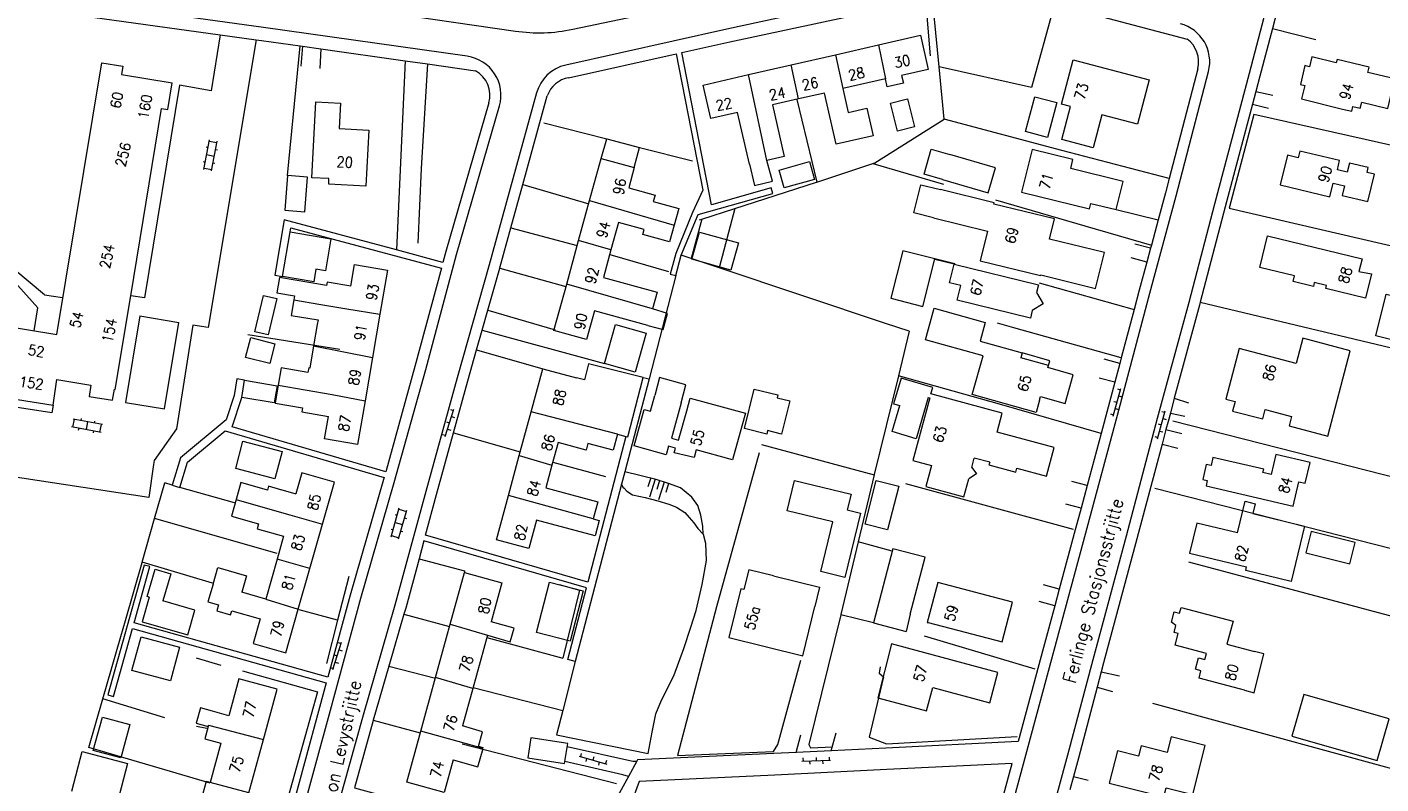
# Model space of a CAD drawing. Header units: metres. Extents: x 189705 to 199106, y 581686 to 588448.
# Tile 509 of 555: x 198441 to 198648, y 586092 to 586208. Entities that reach past the tile are written whole.
import ezdxf

# ---------------------------------------------------------------- set-up
doc = ezdxf.new("R2010")
doc.units = ezdxf.units.M
doc.layers.add('B-WA-OG-GBKN-G', color=7, linetype='Continuous', lineweight=18)
doc.styles.add('Style-STANDARD', font='STANDARD.shx')

msp = doc.modelspace()

# ---------------------------------------------------------------- linework, layer by layer
at = {"layer": 'B-WA-OG-GBKN-G'}
for p, q in [((198467.776, 586186.126), (198468.618, 586190.649)), ((198468.581, 586190.452), (198469.761, 586190.233)), ((198468.956, 586185.907), (198469.798, 586190.429)), ((198468.113, 586189.573), (198468.407, 586189.518)), ((198468.197, 586188.388), (198469.377, 586188.168)), ((198469.569, 586189.2), (198469.864, 586189.145)), ((198467.692, 586187.314), (198467.987, 586187.259)), ((198467.813, 586186.323), (198468.992, 586186.103)), ((198469.185, 586187.138), (198469.48, 586187.083)), ((198606.95, 586148.349), (198608.116, 586152.592)), ((198607.581, 586152.531), (198608.063, 586152.399)), ((198607.051, 586150.603), (198607.533, 586150.47)), ((198607.798, 586151.435), (198608.28, 586151.302)), ((198504.721, 586145.219), (198506.037, 586149.418)), ((198505.5, 586149.376), (198505.977, 586149.227)), ((198505.678, 586148.273), (198506.155, 586148.123)), ((198606.521, 586148.675), (198607.003, 586148.542)), ((198607.268, 586149.506), (198607.75, 586149.374)), ((198613.723, 586144.896), (198614.889, 586149.139)), ((198614.354, 586149.078), (198614.836, 586148.946)), ((198452.062, 586145.864), (198447.542, 586146.719)), ((198447.739, 586146.682), (198447.962, 586147.861)), ((198452.285, 586147.043), (198447.765, 586147.899)), ((198448.617, 586146.211), (198448.672, 586146.506)), ((198448.994, 586147.666), (198449.049, 586147.961)), ((198449.802, 586146.292), (198450.025, 586147.471)), ((198451.055, 586147.276), (198451.111, 586147.571)), ((198451.866, 586145.901), (198452.089, 586147.08)), ((198504.902, 586147.468), (198505.379, 586147.318)), ((198505.08, 586146.364), (198505.557, 586146.215)), ((198613.824, 586147.15), (198614.306, 586147.017)), ((198614.571, 586147.982), (198615.053, 586147.849)), ((198450.874, 586145.784), (198450.93, 586146.078)), ((198504.304, 586145.56), (198504.781, 586145.41)), ((198613.294, 586145.222), (198613.776, 586145.089)), ((198614.041, 586146.053), (198614.523, 586145.921)), ((198536.163, 586138.901), (198535.731, 586137.537)), ((198536.845, 586138.686), (198535.982, 586135.957)), ((198537.527, 586138.47), (198537.096, 586137.106)), ((198538.209, 586138.254), (198537.347, 586135.526)), ((198538.891, 586138.039), (198538.46, 586136.674)), ((198496.419, 586129.862), (198497.67, 586134.288)), ((198497.574, 586129.535), (198498.825, 586133.962)), ((198497.616, 586134.096), (198498.771, 586133.769)), ((198497.045, 586132.075), (198498.199, 586131.749)), ((198497.069, 586133.263), (198497.358, 586133.182)), ((198498.485, 586132.759), (198498.774, 586132.677)), ((198496.444, 586131.052), (198496.732, 586130.97)), ((198496.473, 586130.054), (198497.628, 586129.728)), ((198497.914, 586130.74), (198498.203, 586130.659)), ((198487.536, 586109.526), (198488.848, 586113.726)), ((198488.311, 586113.684), (198488.788, 586113.535)), ((198487.715, 586111.775), (198488.192, 586111.626)), ((198488.49, 586112.581), (198488.967, 586112.432)), ((198487.118, 586109.866), (198487.595, 586109.717)), ((198487.894, 586110.672), (198488.371, 586110.523)), ((198525.528, 586096.7), (198525.393, 586096.219)), ((198525.2, 586096.273), (198529.436, 586095.081)), ((198526.355, 586095.948), (198526.22, 586095.467)), ((198527.453, 586096.158), (198527.318, 586095.677)), ((198528.281, 586095.406), (198528.145, 586094.925)), ((198529.379, 586095.617), (198529.243, 586095.135)), ((198559.275, 586095.495), (198563.672, 586095.653)), ((198559.457, 586096.002), (198559.475, 586095.502)), ((198560.474, 586095.538), (198560.492, 586095.038)), ((198561.456, 586096.074), (198561.474, 586095.574)), ((198562.473, 586095.61), (198562.491, 586095.11)), ((198563.454, 586096.146), (198563.472, 586095.646))]:
    msp.add_line(p, q, dxfattribs=at)
at = {"layer": 'B-WA-OG-GBKN-G', "flags": 128}
for points in [[(198653.257, 586310.495), (198648.822, 586284.849), (198644.809, 586266.813), (198640.747, 586250.829), (198636.29, 586233.886), (198631.935, 586216.853), (198627.753, 586200.83), (198622.424, 586180.809), (198618.496, 586165.771), (198613.686, 586147.963), (198608.898, 586129.977), (198603.81, 586111.011), (198599.959, 586096.417), (198594.529, 586076.543), (198589.994, 586059.552), (198585.085, 586041.304), (198580.036, 586022.527), (198575.486, 586005.379), (198574.03, 586000)], [(198638.627, 586236.085), (198637.936, 586233.459), (198633.581, 586216.428), (198631.309, 586207.723)], [(198415.822, 586220.307), (198437.063, 586218.098), (198447.951, 586216.783), (198475.779, 586212.976), (198493.675, 586210.464), (198515.449, 586207.303)], [(198524.224, 586207.587), (198546.756, 586212.362), (198567.343, 586216.891), (198582.166, 586220.093)], [(198508.082, 586203.444), (198476.879, 586207.854), (198447.668, 586211.896), (198436.287, 586213.275), (198415.331, 586215.354)], [(198583.158, 586215.153), (198566.033, 586211.521), (198547.826, 586207.626), (198523.165, 586202.105)], [(198412.399, 586213.635), (198436.068, 586211.287), (198447.41, 586209.913), (198470.296, 586206.746)], [(198540.837, 586172.984), (198543.404, 586179.204), (198554.836, 586182.437), (198554.591, 586183.303), (198545.48, 586180.726), (198540.925, 586204.032), (198548.254, 586205.673), (198566.45, 586209.564), (198578.228, 586212.063)], [(198578.228, 586212.063), (198578.923, 586203.523)], [(198580.287, 586201.822), (198579.26, 586212.282)], [(198597.939, 586211.411), (198594.417, 586198.656), (198580.287, 586201.822)], [(198597.939, 586211.411), (198618.247, 586206.092)], [(198470.296, 586206.746), (198468.872, 586198.167), (198464.071, 586199.018), (198458.696, 586166.468), (198456.582, 586166.785)], [(198470.296, 586206.746), (198475.768, 586205.989)], [(198571, 586205.19), (198577.442, 586206.665), (198578.636, 586201.45), (198574.563, 586200.517), (198574.83, 586199.351), (198572.37, 586198.788), (198572.09, 586200.01)], [(198631.309, 586207.723), (198629.396, 586200.397), (198628.778, 586198.072)], [(198631.309, 586207.723), (198637.935, 586205.996)], [(198475.768, 586205.989), (198468.43, 586161.937), (198466.078, 586162.282), (198463.584, 586146.405), (198460.167, 586141.558), (198460.074, 586140.921), (198459.339, 586135.89), (198432.158, 586140.007), (198432.907, 586145.839), (198402.333, 586150.686)], [(198475.768, 586205.989), (198476.602, 586205.873), (198482.536, 586205.035)], [(198480.575, 586185.19), (198482.536, 586205.035)], [(198482.536, 586205.035), (198482.879, 586204.986)], [(198482.879, 586204.986), (198482.634, 586201.946)], [(198482.879, 586204.986), (198485.702, 586204.587)], [(198485.702, 586204.587), (198485.517, 586201.584)], [(198485.702, 586204.587), (198498.582, 586202.767)], [(198564.443, 586203.689), (198571, 586205.19)], [(198571, 586205.19), (198572.09, 586200.01)], [(198421.876, 586153.64), (198422.186, 586155.606), (198407.753, 586157.881), (198409.028, 586165.506), (198407.792, 586165.712), (198408.312, 586168.82), (198426.06, 586166.034), (198425.733, 586164.052), (198445.255, 586160.832), (198452.185, 586202.444)], [(198452.185, 586202.444), (198455.367, 586201.936)], [(198498.582, 586202.767), (198497.239, 586173.801)], [(198498.582, 586202.767), (198501.996, 586202.284)], [(198501.996, 586202.284), (198501.044, 586186.263), (198500.533, 586174.854)], [(198501.996, 586202.284), (198509.364, 586201.243)], [(198523.602, 586200.153), (198540.047, 586203.835), (198544.132, 586182.934), (198542.572, 586179.547), (198539.982, 586173.271), (198539.155, 586170.098), (198540.026, 586169.871)], [(198551.144, 586200.644), (198557.63, 586202.129)], [(198557.63, 586202.129), (198564.443, 586203.689)], [(198558.782, 586196.908), (198557.63, 586202.129)], [(198564.443, 586203.689), (198565.547, 586198.512)], [(198612.421, 586199.855), (198610.632, 586193.053), (198605.209, 586194.479), (198603.883, 586189.436), (198599.066, 586190.703), (198600.393, 586195.748), (198599.012, 586196.111), (198600.801, 586202.911), (198612.421, 586199.855)], [(198637.316, 586203.353), (198636.957, 586201.857), (198636.267, 586202.023), (198635.576, 586199.15), (198636.24, 586198.991), (198635.746, 586196.936), (198642.032, 586195.368), (198643.448, 586195.027), (198643.624, 586195.76), (198644.752, 586195.489), (198644.975, 586196.417), (198648.943, 586195.463), (198650.028, 586199.975), (198645.888, 586200.97), (198646.086, 586201.792), (198641.191, 586202.969), (198641.067, 586202.451), (198637.316, 586203.353)], [(198455.367, 586201.936), (198455.159, 586200.681), (198462.934, 586199.392)], [(198551.274, 586186.905), (198549.455, 586194.852), (198545.365, 586193.915), (198544.189, 586199.051), (198551.144, 586200.644)], [(198553.939, 586187.516), (198551.144, 586200.644)], [(198572.09, 586200.01), (198565.547, 586198.512)], [(198567.637, 586000), (198569.73, 586007.848), (198574.063, 586023.819), (198579.075, 586042.614), (198584.133, 586061.325), (198588.68, 586078.274), (198592.709, 586093.234), (198597.925, 586112.494), (198602.767, 586130.475), (198607.79, 586149.26), (198612.549, 586167.179), (198616.577, 586182.091), (198621.515, 586201.115)], [(198581.072, 586193.826), (198580.287, 586201.822)], [(198619.869, 586201.542), (198615.508, 586184.738)], [(198462.259, 586195.303), (198462.934, 586199.392)], [(198565.547, 586198.512), (198566.385, 586194.852), (198569.22, 586195.501), (198570.191, 586191.258), (198564.558, 586189.968), (198562.761, 586197.819), (198558.782, 586196.908)], [(198628.778, 586198.072), (198628.251, 586196.093)], [(198628.778, 586198.072), (198631.339, 586197.484)], [(198518.691, 586197.842), (198511.437, 586171.496), (198506.527, 586154.236), (198501.735, 586136.803), (198497.027, 586119.397), (198492.055, 586102.218), (198482.619, 586068.332), (198477.122, 586046.76), (198474.281, 586034.448), (198474.219, 586034.147)], [(198493.025, 586192.16), (198492.57, 586183.55), (198486.879, 586183.85), (198486.925, 586184.711), (198484.31, 586184.85), (198484.93, 586196.49), (198488.698, 586196.29), (198488.492, 586192.4), (198493.025, 586192.16)], [(198511.373, 586196.31), (198504.797, 586173.536), (198504.356, 586171.893), (198497.239, 586173.801)], [(198516.59, 586183.805), (198520.33, 586197.391)], [(198558.782, 586196.908), (198554.802, 586195.996), (198556.604, 586188.126), (198553.939, 586187.516)], [(198558.525, 586196.849), (198561.584, 586184.19)], [(198575.46, 586196.933), (198576.531, 586192.637), (198573.937, 586191.99), (198572.866, 586196.286), (198575.46, 586196.933)], [(198598.295, 586196.36), (198596.856, 586191.019), (198593.511, 586191.92), (198594.95, 586197.261), (198598.295, 586196.36)], [(198628.251, 586196.093), (198624.067, 586180.376), (198620.259, 586165.794)], [(198628.251, 586196.093), (198630.712, 586195.525)], [(198456.582, 586166.785), (198461.306, 586195.46), (198462.259, 586195.303)], [(198469.299, 586035.281), (198472.813, 586050.526), (198478.006, 586070.551), (198482.531, 586086.32), (198487.14, 586103.305), (198491.806, 586120.465), (198496.925, 586138.173), (198501.722, 586155.498), (198506.435, 586173.08), (198513.007, 586195.838)], [(198570.157, 586187.053), (198570.454, 586187.153), (198581.072, 586193.826)], [(198615.508, 586184.738), (198599.056, 586189.021), (198581.072, 586193.826)], [(198664.577, 586186.441), (198628.481, 586194.551), (198624.66, 586180.212), (198675.502, 586168.379)], [(198519.781, 586193.266), (198529.425, 586190.791)], [(198528.563, 586187.795), (198529.425, 586190.791)], [(198529.425, 586190.791), (198534.44, 586189.504)], [(198526.811, 586181.391), (198528.563, 586187.795), (198533.643, 586186.405), (198532.793, 586183.295), (198536.824, 586182.192), (198536.556, 586181.21), (198540.445, 586180.146), (198539.748, 586177.597)], [(198533.643, 586186.405), (198534.44, 586189.504)], [(198534.44, 586189.504), (198542.555, 586187.421)], [(198580.814, 586184.57), (198578.025, 586185.391), (198579.061, 586189.247), (198581.941, 586188.4)], [(198580.814, 586184.57), (198587.794, 586182.515), (198588.922, 586186.346), (198581.941, 586188.4)], [(198608.475, 586184.287), (198600.437, 586186.261), (198600.781, 586187.658), (198594.509, 586189.199), (198592.896, 586182.635), (198603.301, 586180.079), (198603.509, 586180.925), (198607.414, 586179.966), (198608.475, 586184.287)], [(198633.587, 586188.292), (198632.511, 586183.741), (198640.097, 586181.947), (198640.588, 586184.021), (198642.309, 586183.614), (198641.963, 586182.15), (198645.92, 586181.214), (198646.906, 586185.385), (198645.798, 586185.647), (198645.978, 586186.408), (198643.087, 586187.091), (198642.755, 586185.689), (198641.235, 586186.049), (198641.578, 586187.497), (198635.495, 586188.935), (198635.25, 586187.899), (198633.587, 586188.292)], [(198551.274, 586186.905), (198552.041, 586183.686), (198554.805, 586184.32), (198553.939, 586187.516)], [(198556.588, 586183.319), (198555.833, 586186.026), (198560.451, 586187.314), (198561.206, 586184.606), (198556.588, 586183.319)], [(198561.584, 586184.19), (198570.157, 586187.053)], [(198570.157, 586187.053), (198580.956, 586183.86)], [(198483.626, 586184.947), (198480.575, 586185.19), (198480.153, 586179.892), (198483.204, 586179.65), (198483.626, 586184.947)], [(198514.766, 586177.183), (198516.59, 586183.805)], [(198516.59, 586183.805), (198526.669, 586180.873)], [(198549.044, 586180.149), (198561.523, 586184.17), (198561.584, 586184.19)], [(198579.454, 586178.713), (198576.43, 586179.454), (198577.489, 586183.773), (198580.513, 586183.032)], [(198615.508, 586184.738), (198614.934, 586182.526), (198613.817, 586178.393)], [(198525.129, 586175.239), (198526.811, 586181.391)], [(198526.811, 586181.391), (198539.748, 586177.597)], [(198605.587, 586173.385), (198597.195, 586175.442), (198597.955, 586178.54), (198588.67, 586180.816), (198588.72, 586181.02), (198580.513, 586183.032)], [(198588.927, 586181.465), (198602.585, 586177.501), (198612.779, 586174.55)], [(198543.988, 586178.521), (198549.044, 586180.149)], [(198549.044, 586180.149), (198546.622, 586171.053)], [(198607.414, 586179.966), (198613.817, 586178.393)], [(198497.239, 586173.801), (198480.07, 586178.403), (198478.633, 586169.921), (198479.816, 586169.72)], [(198539.748, 586177.597), (198539.05, 586175.047), (198534.962, 586176.165), (198535.169, 586176.923), (198531.229, 586178.001), (198530.077, 586173.79)], [(198543.635, 586178.407), (198543.988, 586178.521), (198542.346, 586172.48)], [(198579.454, 586178.713), (198587.69, 586176.694), (198586.571, 586172.129), (198595.827, 586169.86), (198595.853, 586169.967), (198604.245, 586167.91)], [(198613.817, 586178.393), (198612.779, 586174.55)], [(198413.91, 586175.401), (198418.434, 586176.023), (198422.999, 586175.903), (198427.484, 586175.045), (198431.77, 586173.47), (198435.744, 586171.222), (198439.301, 586168.358), (198442.347, 586164.956)], [(198443.37, 586166.906), (198438.699, 586170.867), (198433.607, 586174.272), (198428.162, 586177.076)], [(198480.974, 586176.553), (198481.084, 586177.2), (198504.123, 586171.024), (198500.082, 586155.945), (198495.612, 586139.798), (198472.095, 586146.705), (198473.571, 586151.205)], [(198479.816, 586169.72), (198480.974, 586176.553)], [(198480.974, 586176.553), (198487.233, 586175.492), (198486.406, 586170.613), (198484.926, 586170.864), (198484.595, 586168.91)], [(198513.064, 586171.002), (198513.075, 586171.038), (198514.766, 586177.183)], [(198514.766, 586177.183), (198524.924, 586174.491)], [(198523.299, 586168.55), (198525.129, 586175.239)], [(198530.077, 586173.79), (198525.129, 586175.239)], [(198548.415, 586170.711), (198542.451, 586172.369), (198543.605, 586176.52), (198549.569, 586174.861), (198548.415, 586170.711)], [(198629.383, 586171.105), (198630.56, 586175.939), (198645.01, 586172.422), (198644.54, 586170.493), (198646.47, 586170.132), (198645.534, 586166.394), (198639.468, 586167.871), (198639.583, 586168.343), (198637.709, 586168.799), (198637.568, 586168.218), (198634.481, 586168.969), (198634.687, 586169.814), (198629.383, 586171.105)], [(198530.077, 586173.79), (198528.925, 586169.579), (198537.123, 586167.336), (198536.425, 586164.783)], [(198529.881, 586173.075), (198538.891, 586170.512)], [(198579.649, 586172.42), (198574.759, 586173.68), (198572.888, 586166.417), (198577.778, 586165.157), (198579.649, 586172.42)], [(198604.245, 586167.91), (198605.587, 586173.385)], [(198612.648, 586174.063), (198610.267, 586174.699)], [(198612.648, 586174.063), (198612.073, 586171.937)], [(198612.779, 586174.55), (198612.648, 586174.063)], [(198490.271, 586168.245), (198490.84, 586171.56), (198495.869, 586170.697), (198494.712, 586163.951)], [(198511.235, 586164.571), (198513.064, 586171.002)], [(198513.064, 586171.002), (198523.196, 586168.176)], [(198540.026, 586169.871), (198540.837, 586172.984)], [(198542.346, 586172.48), (198540.837, 586172.984)], [(198546.622, 586171.053), (198542.346, 586172.48)], [(198572.107, 586162.543), (198546.622, 586171.053)], [(198582.577, 586171.6), (198579.624, 586172.323)], [(198582.707, 586171.671), (198579.648, 586172.42)], [(198595.498, 586168.432), (198595.215, 586167.277), (198596.206, 586165.563), (198594.544, 586164.543), (198594.254, 586163.358), (198583.08, 586166.097), (198583.63, 586168.341), (198581.883, 586168.769), (198582.577, 586171.6), (198595.498, 586168.432)], [(198582.707, 586171.671), (198582.684, 586171.573)], [(198612.073, 586171.937), (198609.699, 586172.57)], [(198612.073, 586171.937), (198610.907, 586167.619), (198610.125, 586164.675)], [(198490.271, 586168.245), (198486.656, 586168.866), (198486.564, 586168.331), (198479.366, 586169.565), (198478.966, 586167.231), (198481.627, 586166.774), (198481.521, 586166.151)], [(198484.595, 586168.91), (198479.816, 586169.72)], [(198540.026, 586169.871), (198535.898, 586154.039)], [(198443.37, 586166.906), (198446.159, 586166.493)], [(198535.726, 586162.229), (198527.547, 586164.466), (198526.346, 586160.077), (198521.355, 586161.442), (198523.299, 586168.55)], [(198536.425, 586164.783), (198523.299, 586168.55)], [(198595.61, 586168.763), (198610.125, 586164.675)], [(198648.697, 586167.036), (198659.62, 586164.317), (198658.034, 586157.946), (198647.111, 586160.665), (198648.697, 586167.036)], [(198441.796, 586161.427), (198442.347, 586164.956)], [(198444.705, 586150.052), (198445.258, 586153.981), (198450.506, 586153.109), (198450.218, 586151.373), (198453.789, 586150.78), (198454.115, 586152.464), (198454.22, 586152.444), (198456.582, 586166.785)], [(198477.633, 586160.802), (198475.585, 586161.281), (198476.886, 586166.844), (198478.935, 586166.365), (198477.633, 586160.802)], [(198481.521, 586166.151), (198481.117, 586163.782), (198485.254, 586163.072), (198485.136, 586162.384)], [(198481.521, 586166.151), (198485.66, 586165.441), (198489.672, 586164.753), (198494.712, 586163.951)], [(198535.726, 586162.229), (198538.043, 586161.595), (198538.716, 586164.056), (198536.425, 586164.783)], [(198595.677, 586150.8), (198595.151, 586148.923), (198585.367, 586151.661), (198587.025, 586157.584), (198578.204, 586160.053), (198579.557, 586164.885), (198587.367, 586162.698), (198586.561, 586159.819), (198593.003, 586158.015)], [(198620.259, 586165.794), (198620.139, 586165.335), (198616.288, 586151.078)], [(198620.259, 586165.794), (198671.948, 586153.442)], [(198457.981, 586163.687), (198455.783, 586150.449), (198461.77, 586149.455), (198463.968, 586162.693)], [(198457.981, 586163.687), (198463.968, 586162.693)], [(198494.712, 586163.951), (198493.577, 586157.332)], [(198510.363, 586161.506), (198511.235, 586164.571)], [(198511.235, 586164.571), (198521.55, 586161.576)], [(198610.125, 586164.675), (198608.161, 586157.278)], [(198488.61, 586158.563), (198474.487, 586160.781)], [(198485.136, 586162.384), (198484.571, 586159.095)], [(198509.502, 586158.48), (198510.363, 586161.506)], [(198510.363, 586161.506), (198529.074, 586156.424)], [(198535.456, 586161.033), (198533.761, 586155.088), (198529.074, 586156.424), (198530.769, 586162.369), (198535.456, 586161.033)], [(198575.721, 586161.336), (198572.107, 586162.543)], [(198575.721, 586161.336), (198574.072, 586154.521)], [(198608.161, 586157.278), (198591.725, 586161.884), (198589.226, 586162.57)], [(198477.858, 586156.394), (198474.171, 586157.341), (198474.95, 586160.375), (198478.637, 586159.428), (198477.858, 586156.394)], [(198484.571, 586159.095), (198483.987, 586155.699)], [(198484.571, 586159.095), (198493.577, 586157.332)], [(198634.929, 586156.41), (198626.219, 586158.697), (198624.183, 586150.946), (198625.575, 586150.58), (198625.195, 586149.13), (198629.834, 586147.912), (198630.216, 586149.364), (198634.227, 586148.31), (198633.846, 586146.861), (198639.772, 586145.305), (198643.203, 586158.371), (198635.944, 586160.277), (198634.929, 586156.41)], [(198493.577, 586157.332), (198492.439, 586150.701)], [(198505.973, 586145.805), (198508.165, 586153.778), (198509.502, 586158.48)], [(198509.502, 586158.48), (198519.635, 586155.593)], [(198593.003, 586158.015), (198592.801, 586157.293)], [(198597.038, 586156.107), (198592.801, 586157.293)], [(198597.038, 586156.107), (198597.24, 586156.829), (198593.003, 586158.015)], [(198607.934, 586156.423), (198605.56, 586157.05)], [(198608.161, 586157.278), (198607.934, 586156.423)], [(198483.987, 586155.699), (198483.817, 586155.728), (198483.699, 586155.036), (198479.605, 586155.739), (198479.149, 586153.077)], [(198517.852, 586149.014), (198519.635, 586155.593), (198524.791, 586154.195)], [(198535.011, 586154.27), (198526.656, 586156.37), (198526.034, 586153.884), (198524.791, 586154.195)], [(198574.072, 586154.521), (198570.376, 586139.39), (198570.366, 586139.348)], [(198605.082, 586145.713), (198589.539, 586150.188), (198574.072, 586154.521)], [(198595.677, 586150.8), (198595.825, 586151.33), (198599.576, 586150.28), (198600.809, 586154.687), (198596.944, 586155.769), (198597.038, 586156.107)], [(198607.934, 586156.423), (198607.173, 586153.558)], [(198421.876, 586153.64), (198444.705, 586150.052)], [(198474.017, 586153.83), (198472.841, 586154.073), (198472.403, 586151.494), (198471.183, 586147.775), (198464.208, 586141.968), (198462.952, 586137.778)], [(198473.571, 586151.205), (198474.017, 586153.83)], [(198474.017, 586153.83), (198478.975, 586152.988), (198478.529, 586150.363)], [(198479.149, 586153.077), (198478.679, 586150.337), (198482.865, 586149.619), (198482.759, 586148.998), (198486.849, 586148.296)], [(198479.149, 586153.077), (198483.288, 586152.367), (198487.426, 586151.657), (198492.439, 586150.701)], [(198535.898, 586154.039), (198532.188, 586139.807)], [(198532.367, 586145.25), (198532.682, 586145.169), (198535.011, 586154.27)], [(198535.011, 586154.27), (198535.898, 586154.039)], [(198540.828, 586150.378), (198541.533, 586153.118), (198537.522, 586154.251), (198536.801, 586151.485)], [(198553.905, 586145.583), (198550.491, 586146.431), (198551.996, 586152.489), (198555.619, 586151.589), (198555.514, 586151.165), (198557.426, 586150.691), (198556.163, 586145.607), (198554.042, 586146.134), (198553.905, 586145.583)], [(198574.49, 586154.148), (198573.31, 586150.256), (198574.27, 586149.99)], [(198579.317, 586152.739), (198574.49, 586154.148)], [(198579.035, 586151.771), (198579.317, 586152.739)], [(198607.173, 586153.558), (198604.803, 586154.185)], [(198607.173, 586153.558), (198606.148, 586149.698), (198605.082, 586145.713)], [(198444.705, 586150.052), (198444.509, 586148.844), (198433.882, 586150.495), (198433.748, 586149.825), (198421.577, 586151.728)], [(198478.529, 586150.363), (198473.571, 586151.205)], [(198492.439, 586150.701), (198491.29, 586144), (198486.26, 586144.862), (198486.849, 586148.296)], [(198550.101, 586146.82), (198548.676, 586141.64), (198543.118, 586143.169), (198542.802, 586142.02), (198539.77, 586142.722), (198539.968, 586143.436), (198538.892, 586143.732), (198538.538, 586142.445), (198533.61, 586143.801), (198535.143, 586149.371), (198536.143, 586149.096), (198536.801, 586151.485)], [(198540.828, 586150.378), (198539.337, 586144.957), (198540.433, 586144.656), (198541.667, 586149.14)], [(198541.667, 586149.14), (198542.208, 586151.108), (198550.642, 586148.788), (198550.101, 586146.82)], [(198578.637, 586151.225), (198576.762, 586144.86), (198573.089, 586145.982), (198574.27, 586149.99)], [(198578.868, 586151.156), (198576.266, 586141.553), (198579.109, 586140.783), (198578.243, 586137.585), (198584.076, 586136.005), (198584.824, 586138.768)], [(198578.637, 586151.225), (198578.868, 586151.156)], [(198588.036, 586141.313), (198587.92, 586140.884), (198592.022, 586139.773), (198592.192, 586140.401), (198596.713, 586139.176), (198597.891, 586143.521), (198589.165, 586145.885), (198589.958, 586148.811), (198579.035, 586151.771)], [(198616.288, 586151.078), (198615.679, 586148.823)], [(198616.288, 586151.078), (198618.452, 586150.381)], [(198516.039, 586142.328), (198517.852, 586149.014)], [(198531.098, 586145.575), (198517.852, 586149.014)], [(198615.679, 586148.823), (198615.328, 586147.523), (198615.006, 586146.313)], [(198615.679, 586148.823), (198617.902, 586148.321)], [(198615.006, 586146.313), (198614.411, 586144.079)], [(198615.006, 586146.313), (198617.43, 586145.702)], [(198667.33, 586134.533), (198616.076, 586147.577)], [(198464.117, 586137.445), (198465.255, 586141.278), (198471.024, 586146.082), (198495.371, 586138.931), (198495.29, 586138.635), (198490.169, 586120.924), (198486.751, 586108.355), (198457.096, 586116.681), (198459.518, 586125.306), (198458.651, 586125.549), (198453.071, 586105.674), (198453.937, 586105.43), (198456.853, 586115.814), (198486.515, 586107.486), (198485.499, 586103.75), (198480.893, 586086.777), (198476.366, 586070.999), (198476.028, 586069.697), (198451.145, 586076.15), (198454.5, 586089.089)], [(198478.657, 586138.735), (198472.645, 586140.341), (198473.766, 586144.535), (198479.778, 586142.928), (198478.657, 586138.735)], [(198532.367, 586145.25), (198526.55, 586122.935), (198501.684, 586130.102), (198503.375, 586136.355), (198505.973, 586145.805)], [(198505.973, 586145.805), (198516.184, 586142.864)], [(198531.098, 586145.575), (198530.434, 586143.127), (198526.55, 586144.18), (198526.273, 586143.159), (198521.992, 586144.32), (198521.052, 586140.852)], [(198531.098, 586145.575), (198532.367, 586145.25)], [(198605.082, 586145.713), (198602.94, 586137.702)], [(198614.411, 586144.079), (198610.54, 586129.538), (198605.453, 586110.574), (198605.088, 586109.192)], [(198614.411, 586144.079), (198616.804, 586143.439)], [(198514.379, 586136.202), (198516.039, 586142.328)], [(198516.039, 586142.328), (198521.052, 586140.852)], [(198552.781, 586142.706), (198546.247, 586119.171), (198540.245, 586096.384), (198554.953, 586097.002), (198555.635, 586098.072), (198559.112, 586110.992)], [(198553.134, 586144.01), (198570.366, 586139.348)], [(198622.203, 586142.028), (198621.914, 586140.779), (198621.184, 586140.948), (198620.653, 586138.656), (198621.338, 586138.498), (198621.142, 586137.651), (198634.465, 586134.567), (198635.328, 586138.294), (198636.325, 586138.063), (198637.068, 586141.273), (198631.829, 586142.486), (198631.121, 586139.426), (198629.858, 586139.718), (198629.976, 586140.229), (198622.203, 586142.028)], [(198521.052, 586140.852), (198520.112, 586137.384), (198528.051, 586135.231), (198527.345, 586132.628)], [(198521.172, 586141.295), (198529.216, 586139.097)], [(198585.291, 586140.492), (198586.012, 586139.519), (198584.824, 586138.768)], [(198585.291, 586140.492), (198585.679, 586141.923)], [(198588.036, 586141.313), (198585.679, 586141.923)], [(198460.243, 586132.676), (198461.788, 586138.11)], [(198462.952, 586137.778), (198461.788, 586138.11)], [(198479.567, 586137.077), (198477.69, 586137.611), (198477.519, 586137.008), (198473.453, 586138.165), (198472.718, 586135.583)], [(198485.919, 586131.812), (198487.747, 586138.237), (198482.75, 586139.66), (198481.841, 586136.465)], [(198531.702, 586137.943), (198524.62, 586110.774)], [(198532.188, 586139.807), (198531.702, 586137.943)], [(198531.702, 586137.943), (198531.891, 586137.482), (198532.12, 586137.305), (198532.503, 586136.875), (198533.395, 586136.319), (198535.302, 586135.895), (198537.26, 586135.395), (198538.939, 586134.893), (198540.085, 586134.39), (198541.359, 586133.608), (198542.022, 586132.848), (198542.737, 586131.987), (198543.376, 586131.151), (198544.212, 586130.296)], [(198544.212, 586130.296), (198544.111, 586131.51), (198543.825, 586133.186), (198543.361, 586134.657), (198542.467, 586135.949), (198540.733, 586137.39), (198538.875, 586138.044), (198536.993, 586138.646), (198532.188, 586139.807)], [(198566.242, 586133.994), (198568.284, 586133.493), (198565.868, 586123.659), (198562.185, 586124.563), (198564.047, 586132.145), (198557.039, 586133.866), (198558.18, 586138.513), (198566.83, 586136.388), (198566.242, 586133.994)], [(198570.366, 586139.348), (198567.917, 586129.093)], [(198574.105, 586137.601), (198572.406, 586130.938), (198568.972, 586131.814), (198570.672, 586138.477), (198574.105, 586137.601)], [(198600.848, 586131.012), (198575.209, 586137.987)], [(198602.94, 586137.702), (198600.609, 586138.318)], [(198462.952, 586137.778), (198464.117, 586137.445)], [(198472.472, 586135.06), (198464.117, 586137.445)], [(198479.576, 586137.108), (198481.841, 586136.465)], [(198527.345, 586132.628), (198528.293, 586132.371), (198527.653, 586130.009), (198518.704, 586132.435), (198517.517, 586128.054), (198512.536, 586129.404), (198514.379, 586136.202)], [(198527.345, 586132.628), (198514.379, 586136.202)], [(198602.94, 586137.702), (198602.017, 586134.25)], [(198613.324, 586137.327), (198664.942, 586124.138)], [(198472.718, 586135.583), (198471.988, 586133.019), (198476.133, 586131.84), (198475.923, 586131.1), (198479.985, 586129.944)], [(198472.718, 586135.583), (198476.823, 586134.414), (198480.925, 586133.247), (198485.919, 586131.812)], [(198602.017, 586134.25), (198601.125, 586130.916), (198598.679, 586121.833)], [(198602.017, 586134.25), (198599.68, 586134.891)], [(198625.947, 586130.458), (198627.126, 586135.304), (198628.675, 586134.927), (198628.31, 586133.429), (198636.228, 586131.502), (198634.16, 586123.006), (198627.212, 586124.697), (198627.348, 586125.259)], [(198458.344, 586125.996), (198460.243, 586132.676)], [(198479.002, 586127.337), (198460.243, 586132.676)], [(198483.98, 586124.997), (198485.919, 586131.812)], [(198625.947, 586130.458), (198619.729, 586131.971), (198618.613, 586127.385), (198627.348, 586125.259)], [(198479.985, 586129.944), (198478.997, 586126.471)], [(198536.393, 586099.976), (198536.94, 586102.773), (198537.795, 586104.859), (198539.685, 586108.576), (198541.243, 586112.774), (198542.296, 586116.056), (198543.099, 586118.574), (198544.047, 586122.592), (198544.693, 586126.228), (198544.605, 586128.87), (198544.219, 586130.215), (198544.212, 586130.296)], [(198643.958, 586129.015), (198637.241, 586130.689), (198636.427, 586127.424), (198643.145, 586125.75), (198643.958, 586129.015)], [(198524.62, 586110.774), (198523.459, 586111.077), (198526.323, 586122.064), (198501.449, 586129.233), (198500.705, 586126.483)], [(198567.917, 586129.093), (198565.257, 586117.952), (198565.253, 586117.934)], [(198573.122, 586127.688), (198567.917, 586129.093)], [(198575.866, 586118.022), (198578.14, 586126.748), (198573.211, 586128.033), (198570.255, 586116.691), (198575.27, 586115.383)], [(198455.767, 586117.054), (198458.332, 586125.956), (198458.344, 586125.996)], [(198469.084, 586122.794), (198458.344, 586125.996)], [(198478.997, 586126.471), (198477.252, 586120.341)], [(198483.98, 586124.997), (198478.997, 586126.471)], [(198500.705, 586126.483), (198498.665, 586118.939), (198498.398, 586118.018)], [(198500.705, 586126.483), (198507.654, 586124.656), (198507.641, 586124.408)], [(198618.437, 586126.039), (198662.598, 586114.229)], [(198459.417, 586120.639), (198459.102, 586120.727), (198460.33, 586124.919), (198462.71, 586124.205), (198461.474, 586120.05)], [(198469.177, 586122.639), (198469.897, 586125.169), (198474.312, 586123.913), (198473.592, 586121.383)], [(198482.217, 586118.801), (198483.98, 586124.997)], [(198489.974, 586123.797), (198488.245, 586117.12), (198482.352, 586118.674)], [(198505.467, 586116.487), (198507.641, 586124.408), (198513.373, 586122.835), (198511.733, 586116.859)], [(198554.96, 586123.892), (198551.171, 586124.83), (198550.423, 586121.809), (198549.945, 586121.927), (198548.095, 586114.451), (198559.418, 586111.649), (198561.289, 586119.206)], [(198554.96, 586123.892), (198561.999, 586122.165), (198561.289, 586119.206)], [(198469.177, 586122.639), (198468.401, 586119.914), (198470.03, 586119.45), (198469.763, 586118.51), (198471.873, 586117.91), (198472.046, 586118.52), (198476.383, 586117.286)], [(198477.252, 586120.341), (198473.592, 586121.383)], [(198523.855, 586113.897), (198518.687, 586115.215), (198520.657, 586122.937), (198525.825, 586121.619), (198523.855, 586113.897)], [(198522.156, 586122.592), (198525.275, 586121.704), (198522.736, 586111.286)], [(198578.616, 586116.731), (198589.93, 586113.782), (198591.517, 586119.87), (198580.085, 586122.85), (198578.638, 586117.299)], [(198598.679, 586121.833), (198596.277, 586122.493)], [(198598.679, 586121.833), (198597.999, 586119.305)], [(198459.417, 586120.639), (198458.33, 586116.843), (198465.315, 586114.843), (198466.402, 586118.639), (198461.474, 586120.05)], [(198477.252, 586120.341), (198482.217, 586118.801)], [(198597.999, 586119.305), (198596.284, 586112.937), (198592.375, 586098.505), (198572.147, 586097.53), (198563.798, 586097.109)], [(198597.999, 586119.305), (198595.584, 586119.969)], [(198476.383, 586117.286), (198475.312, 586113.522), (198480.31, 586112.1), (198482.217, 586118.801)], [(198498.398, 586118.018), (198496.098, 586110.074)], [(198498.398, 586118.018), (198505.368, 586116.125)], [(198565.253, 586117.934), (198560.361, 586098.065), (198560.592, 586097.533), (198563.958, 586097.721)], [(198570.255, 586116.691), (198565.253, 586117.934)], [(198575.866, 586118.022), (198575.27, 586115.383)], [(198578.638, 586117.299), (198578.487, 586116.748), (198578.616, 586116.731)], [(198627.014, 586106.4), (198620.07, 586108.219), (198620.369, 586109.363), (198619.523, 586109.584), (198619.989, 586111.363), (198620.965, 586111.107), (198621.203, 586112.016), (198616.403, 586113.273), (198616.87, 586115.054), (198616.248, 586115.217), (198616.535, 586116.313), (198615.845, 586116.794), (198616.266, 586118.402), (198617.096, 586118.185), (198617.319, 586119.035), (198625.272, 586116.951), (198624.346, 586113.414), (198628.563, 586112.31)], [(198455.058, 586114.592), (198455.767, 586117.054)], [(198488.245, 586117.12), (198486.524, 586110.471)], [(198488.32, 586117.101), (198488.245, 586117.12)], [(198503.224, 586108.314), (198505.467, 586116.487)], [(198505.467, 586116.487), (198511.164, 586114.788)], [(198511.164, 586114.788), (198514.672, 586113.808), (198515.25, 586115.875), (198511.733, 586116.859)], [(198452.31, 586105.056), (198455.058, 586114.592)], [(198462.672, 586107.815), (198456.762, 586109.421), (198458.159, 586114.564), (198464.07, 586112.957), (198462.672, 586107.815)], [(198511.164, 586114.788), (198508.931, 586106.65)], [(198511.072, 586114.451), (198522.736, 586111.286)], [(198575.457, 586112.815), (198573.018, 586113.466), (198570.905, 586105.221), (198578.381, 586103.239), (198579.331, 586106.781)], [(198595.009, 586109.624), (198578.074, 586114.652)], [(198466.619, 586111.319), (198470.365, 586110.202)], [(198579.331, 586106.781), (198588.038, 586104.448), (198589.288, 586109.109), (198575.457, 586112.815)], [(198627.014, 586106.4), (198628.52, 586105.971), (198629.988, 586111.941), (198628.563, 586112.31)], [(198473.672, 586109.352), (198485.145, 586106.121), (198480.339, 586088.775)], [(198496.098, 586110.074), (198493.706, 586101.808)], [(198496.098, 586110.074), (198503.206, 586108.247)], [(198524.62, 586110.774), (198522.727, 586103.294)], [(198571.294, 586109.96), (198571.139, 586108.982), (198571.801, 586108.452), (198569.604, 586099.195), (198572.265, 586098.186), (198592.231, 586099.303)], [(198605.088, 586109.192), (198604.465, 586106.83)], [(198605.088, 586109.192), (198607.88, 586108.572)], [(198476.914, 586098.848), (198479.021, 586106.531), (198473.129, 586108.147), (198471.574, 586102.476), (198469.091, 586103.157)], [(198500.972, 586100.108), (198503.224, 586108.314)], [(198508.931, 586106.65), (198503.224, 586108.314)], [(198508.97, 586106.791), (198522.727, 586103.294)], [(198604.465, 586106.83), (198601.601, 586095.976), (198600.839, 586093.188)], [(198604.465, 586106.83), (198606.823, 586106.179)], [(198450.162, 586097.599), (198450.168, 586097.622), (198452.31, 586105.056)], [(198461.824, 586102.158), (198452.31, 586105.056)], [(198508.931, 586106.65), (198507.353, 586100.9)], [(198649.18, 586102.006), (198636.128, 586105.747), (198634.295, 586099.353), (198647.348, 586095.612), (198649.18, 586102.006)], [(198469.091, 586103.157), (198467.271, 586103.691), (198466.609, 586101.318), (198468.446, 586100.805)], [(198522.727, 586103.294), (198521.76, 586099.536)], [(198657.418, 586092.207), (198613.005, 586104.324)], [(198455.061, 586096.014), (198450.846, 586097.169), (198452.242, 586102.263), (198456.457, 586101.108), (198455.061, 586096.014)], [(198468.221, 586100.54), (198466.641, 586100.828)], [(198468.446, 586100.805), (198467.933, 586098.935), (198470.391, 586098.261), (198468.742, 586092.246)], [(198468.446, 586100.805), (198468.512, 586101.046), (198476.914, 586098.848)], [(198493.706, 586101.808), (198493.69, 586101.753), (198490.816, 586091.433), (198507.177, 586086.971)], [(198493.706, 586101.808), (198500.903, 586099.854)], [(198510.552, 586097.544), (198509.791, 586097.762), (198510.437, 586100.017), (198507.353, 586100.9)], [(198474.673, 586090.677), (198476.914, 586098.848)], [(198505.93, 586095.716), (198504.559, 586090.721), (198498.828, 586092.294), (198500.972, 586100.108)], [(198510.526, 586097.452), (198506.698, 586098.516), (198500.972, 586100.108)], [(198523.455, 586098.206), (198517.814, 586099.082), (198517.341, 586096.041), (198522.982, 586095.164), (198523.455, 586098.206)], [(198521.76, 586099.536), (198535.772, 586096.696), (198536.393, 586099.976)], [(198558.406, 586096.837), (198559.114, 586099.534)], [(198563.798, 586097.109), (198564.52, 586099.861)], [(198619.117, 586090.41), (198621.033, 586097.922), (198615.81, 586099.254), (198615.195, 586096.842)], [(198447.573, 586090.925), (198449.178, 586096.978), (198456.104, 586095.142), (198454.5, 586089.089)], [(198468.717, 586092.158), (198450.162, 586097.599)], [(198505.93, 586095.716), (198509.717, 586094.631), (198510.526, 586097.452)], [(198507.283, 586098.182), (198530.938, 586092.078)], [(198523.387, 586097.77), (198533.414, 586095.518), (198534.031, 586095.534)], [(198558.406, 586096.837), (198554.978, 586096.664), (198534.129, 586095.713), (198534.031, 586095.534)], [(198563.798, 586097.109), (198558.406, 586096.837)], [(198615.195, 586096.842), (198611.191, 586097.863), (198610.787, 586096.276), (198607.574, 586097.095), (198606.317, 586092.167), (198614.671, 586090.036), (198615.032, 586091.451), (198619.117, 586090.41)], [(198532.744, 586093.184), (198531.872, 586093.428), (198523.026, 586095.451)], [(198534.031, 586095.534), (198532.744, 586093.184)], [(198584.502, 586069.26), (198587.038, 586078.715), (198591.068, 586093.677), (198591.469, 586095.157), (198572.309, 586094.234), (198555.136, 586093.368), (198534.399, 586092.421), (198533.118, 586088.935)], [(198468.742, 586092.246), (198468.148, 586092.403), (198466.612, 586086.9), (198459.69, 586088.831), (198458.949, 586086.174), (198460.96, 586085.613)], [(198532.744, 586093.184), (198526.435, 586081.663), (198518.736, 586083.712)], [(198600.839, 586093.188), (198600.274, 586091.121)], [(198600.839, 586093.188), (198603.12, 586092.598)], [(198474.673, 586090.677), (198468.742, 586092.246)]]:
    msp.add_lwpolyline(points, dxfattribs=at)
at = {"layer": 'B-WA-OG-GBKN-G'}
for centre, radius, start, end in [((198615.706, 586202.622), 6.001, 345.46008, 75.31747), ((198519.042, 586231.994), 24.951, 261.72049, 281.98694), ((198615.705, 586202.622), 4.302, 345.46352, 53.7771), ((198507.24, 586197.502), 6.002, 343.9083, 81.93904), ((198524.475, 586196.251), 5.999, 102.61624, 164.6169), ((198507.245, 586197.504), 4.298, 343.8641, 60.45383), ((198524.263, 586196.051), 4.155, 99.15703, 161.18054)]:
    msp.add_arc(centre, radius, start, end, dxfattribs=at)

# ---------------------------------------------------------------- texts
at = {"layer": 'B-WA-OG-GBKN-G', "style": 'Style-STANDARD'}
for s, height, rotation, p in [('30', 1.6, 11.71453, (198573.57, 586201.621)), ('26', 1.6, 12.06275, (198559.505, 586198.204)), ('28', 1.6, 12.06275, (198566.582, 586199.714)), ('24', 1.6, 12.06275, (198554.468, 586196.679)), ('73', 1.6, 74.57403, (198602.505, 586196.682)), ('94', 1.6, 74.57403, (198643.056, 586196.667)), ('60', 1.6, 79.10582, (198454.984, 586195.356)), ('160', 1.6, 79.51061, (198459.219, 586193.737)), ('22', 1.6, 11.6584, (198546.309, 586195.084)), ('256', 1.6, 75.64422, (198455.731, 586186.387)), ('20', 1.6, 356.96313, (198488.046, 586186.525)), ('90', 1.6, 74.57403, (198639.806, 586183.977)), ('96', 1.6, 78.57768, (198531.932, 586182.12)), ('71', 1.6, 74.57403, (198597.15, 586182.941)), ('94', 1.6, 74.62927, (198529.35, 586175.492)), ('69', 1.6, 76.1722, (198591.863, 586174.637)), ('254', 1.6, 78.04935, (198453.364, 586170.816)), ('92', 1.6, 74.62927, (198527.612, 586168.458)), ('88', 1.6, 74.57403, (198642.869, 586168.517)), ('67', 1.6, 77.52093, (198586.594, 586166.674)), ('93', 1.6, 79.21838, (198494.142, 586165.962)), ('54', 1.6, 75.22728, (198448.755, 586161.723)), ('154', 1.6, 78.40926, (198453.738, 586159.48)), ('90', 1.6, 78.57768, (198525.997, 586161.466)), ('91', 1.6, 80.27403, (198492.341, 586159.827)), ('52', 1.6, 351.60243, (198440.783, 586157.736)), ('89', 1.6, 80.27403, (198491.42, 586152.94)), ('65', 1.6, 74.57403, (198593.774, 586151.958)), ('86', 1.6, 74.57403, (198631.295, 586153.608)), ('152', 1.6, 352.41293, (198439.413, 586152.878)), ('88', 1.6, 77.35315, (198522.666, 586149.817)), ('87', 1.6, 79.21838, (198489.881, 586145.874)), ('55', 1.6, 74.57403, (198543.73, 586143.652)), ('63', 1.6, 74.57403, (198580.824, 586144.157)), ('86', 1.6, 74.62927, (198520.906, 586142.885)), ('84', 1.6, 74.62927, (198518.713, 586135.931)), ('84', 1.6, 74.57403, (198633.705, 586136.368)), ('85', 1.6, 77.35315, (198485.13, 586133.788)), ('Ferlinge Stasjonsstrjitte', 2, 75.22728, (198601.133, 586107.333)), ('82', 1.6, 77.35315, (198516.782, 586129.164)), ('83', 1.6, 74.10181, (198482.598, 586127.592)), ('82', 1.6, 74.57403, (198627.016, 586125.924)), ('81', 1.6, 74.10181, (198481.166, 586121.56)), ('80', 1.6, 77.35315, (198511.265, 586117.913)), ('59', 1.6, 74.57403, (198582.59, 586116.777)), ('55a', 1.6, 74.57403, (198551.979, 586115.46)), ('79', 1.6, 77.35315, (198479.545, 586114.406)), ('78', 1.6, 74.62927, (198508.386, 586109.014)), ('Salomon Levystrjitte', 2, 77.46498, (198486.498, 586083.324)), ('57', 1.6, 74.57403, (198577.852, 586107.536)), ('80', 1.6, 74.57403, (198625.517, 586107.703)), ('77', 1.6, 77.35315, (198475.329, 586102.042)), ('76', 1.6, 74.62927, (198505.984, 586099.937)), ('75', 1.6, 74.10181, (198473.211, 586093.639)), ('74', 1.6, 77.35315, (198503.977, 586092.884)), ('78', 1.6, 74.62927, (198613.908, 586092.273))]:
    msp.add_text(s, height=height, rotation=rotation, dxfattribs=at).set_placement(p)

doc.saveas('drawing.dxf')
